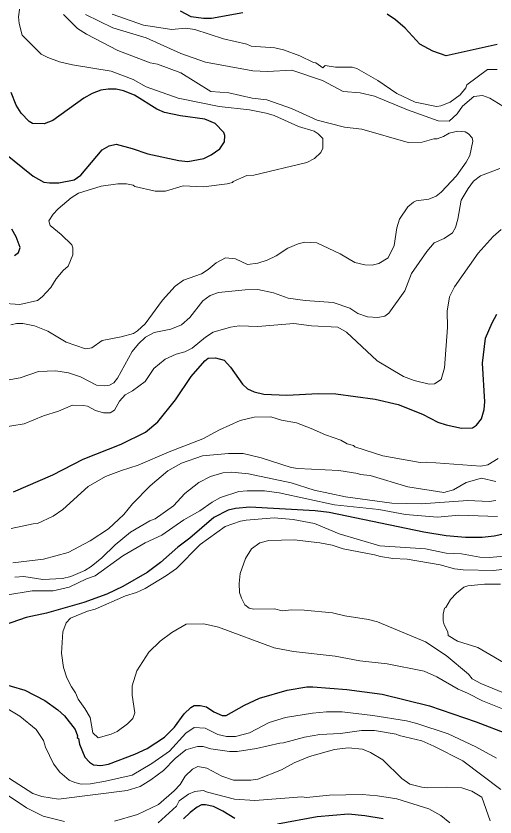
# Model space of a CAD drawing. Extents: x 598.3 to 623.2, y 6902.2 to 6930.1.
# Drawn here: x 610.308 to 611.602, y 6909.99 to 6912.154 of the extents above; entities that cross this region are included whole.
import ezdxf

# ---------------------------------------------------------------- set-up
doc = ezdxf.new("R2010")
doc.units = 0
doc.header["$LTSCALE"] = 0.032
doc.layers.add('1', color=7, linetype='Continuous', lineweight=25)
doc.layers.add('2', color=7, linetype='Continuous', lineweight=13)

msp = doc.modelspace()

# ---------------------------------------------------------------- linework, layer by layer
at = {"layer": '1'}
for points in [[(610.9206, 6912.1626), (610.8363, 6912.1473), (610.8142, 6912.1473), (610.7812, 6912.152), (610.7523, 6912.1675)], [(611.6079, 6912.0775), (611.4695, 6912.0463), (611.4341, 6912.0592), (611.3991, 6912.0779), (611.3591, 6912.121), (611.3328, 6912.1441), (611.3106, 6912.1592)], [(610.1954, 6911.8495), (610.3543, 6911.7215), (610.383, 6911.7055), (610.3983, 6911.703), (610.4242, 6911.7031), (610.4655, 6911.7119), (610.4835, 6911.7244), (610.5406, 6911.7926), (610.5594, 6911.8032), (610.5788, 6911.8077), (610.6216, 6911.7961), (610.6641, 6911.7814), (610.7476, 6911.7634), (610.7721, 6911.7611), (610.8152, 6911.7693), (610.8355, 6911.779), (610.8583, 6911.7955), (610.8716, 6911.8145), (610.8724, 6911.8312), (610.869, 6911.8391), (610.8456, 6911.8638), (610.8182, 6911.8752), (610.7521, 6911.8841), (610.709, 6911.8933), (610.6881, 6911.9023), (610.6282, 6911.9406), (610.5989, 6911.9523), (610.5789, 6911.9561), (610.5572, 6911.9569), (610.5368, 6911.9538), (610.5138, 6911.9448), (610.4911, 6911.9318), (610.4073, 6911.8721), (610.3843, 6911.8631), (610.3527, 6911.8639), (610.3439, 6911.8695), (610.3225, 6911.8916), (610.3083, 6911.9135), (610.2953, 6911.9472)], [(610.3039, 6911.5069), (610.3153, 6911.5156), (610.3194, 6911.5285), (610.3089, 6911.5574), (610.2969, 6911.5781)], [(610.3017, 6910.8682), (610.4079, 6910.9148), (610.4893, 6910.9571), (610.5925, 6910.9971), (610.6576, 6911.0301), (610.6916, 6911.0574), (610.739, 6911.117), (610.7814, 6911.1805), (610.8179, 6911.2225), (610.827, 6911.2293), (610.8473, 6911.2308), (610.87, 6911.2243), (610.8871, 6911.2055), (610.9199, 6911.1598), (610.9334, 6911.1465), (610.9509, 6911.1383), (610.9772, 6911.1321), (611.0391, 6911.1297), (611.1244, 6911.1345), (611.1714, 6911.1329), (611.278, 6911.1191), (611.3397, 6911.1049), (611.4062, 6911.0785), (611.4473, 6911.0564), (611.4697, 6911.0493), (611.5108, 6911.0407), (611.5413, 6911.0416), (611.5517, 6911.049), (611.5649, 6911.0659), (611.5726, 6911.0908), (611.5742, 6911.1115), (611.5677, 6911.2158), (611.5759, 6911.2838), (611.5936, 6911.3253), (611.6068, 6911.3485)], [(611.6771, 6910.766), (611.5994, 6910.7483), (611.5673, 6910.7453), (611.5217, 6910.7452), (611.4701, 6910.75), (611.4098, 6910.7598), (611.1536, 6910.8123), (611.1158, 6910.8171), (610.9399, 6910.8269), (610.9007, 6910.8236), (610.8813, 6910.8188), (610.8428, 6910.7988), (610.778, 6910.7437), (610.7451, 6910.7189), (610.6986, 6910.6773), (610.6622, 6910.6506), (610.5967, 6910.6128)], [(610.5967, 6910.6128), (610.5533, 6910.5921), (610.4914, 6910.5696), (610.3901, 6910.5409), (610.336, 6910.5291), (610.2389, 6910.4959), (610.2, 6910.4854), (610.1606, 6910.4788), (610.122, 6910.4756), (610.0273, 6910.4565), (610.003, 6910.4554), (609.928, 6910.461), (609.8497, 6910.4757), (609.8131, 6910.4916), (609.7666, 6910.521), (609.6932, 6910.5824), (609.6502, 6910.6335), (609.5975, 6910.6652), (609.5517, 6910.7123), (609.4631, 6910.7921), (609.4307, 6910.8026)], [(610.2573, 6910.3543), (610.3318, 6910.3326), (610.3857, 6910.3042), (610.4213, 6910.279), (610.4387, 6910.2632), (610.4677, 6910.2261), (610.474, 6910.2094), (610.4734, 6910.2046), (610.4766, 6910.2017), (610.4799, 6910.1871), (610.4938, 6910.1511), (610.5063, 6910.1376), (610.5177, 6910.1307), (610.5372, 6910.1292), (610.5582, 6910.1322), (610.6295, 6910.1594), (610.6625, 6910.1751), (610.7089, 6910.2052), (610.7362, 6910.2325), (610.7622, 6910.269), (610.7801, 6910.2861), (610.7893, 6910.2908), (610.8055, 6910.291), (610.8227, 6910.2878), (610.8424, 6910.2737), (610.8651, 6910.2644), (610.8756, 6910.2644), (610.9254, 6910.2924), (610.9658, 6910.3113), (611.04, 6910.3323), (611.0931, 6910.3412), (611.1099, 6910.342), (611.2016, 6910.3348), (611.2965, 6910.3217), (611.4244, 6910.29), (611.5509, 6910.2468), (611.6403, 6910.2126)], [(610.8988, 6909.986), (610.867, 6910.0059), (610.8411, 6910.0181), (610.8198, 6910.0231), (610.8095, 6910.0231), (610.7971, 6910.0166), (610.7785, 6910.0023), (610.7608, 6909.9845)], [(611.2995, 6909.9851), (611.2501, 6909.9932), (611.2064, 6909.9972), (611.1212, 6909.99), (611.0144, 6909.9705)]]:
    msp.add_lwpolyline(points, dxfattribs=at)
at = {"layer": '2'}
for points in [[(611.1364, 6911.7974), (611.1369, 6911.8236), (611.1241, 6911.8363), (611.1133, 6911.8428), (611.0713, 6911.8555), (611.005, 6911.8855), (610.9839, 6911.8921), (610.9383, 6911.9011), (610.8569, 6911.9097), (610.7463, 6911.9324), (610.6601, 6911.9632), (610.625, 6911.9823), (610.5654, 6912.0056), (610.4603, 6912.0222), (610.4258, 6912.03), (610.3938, 6912.0417), (610.3765, 6912.0508), (610.3244, 6912.1028), (610.3163, 6912.1337), (610.3148, 6912.1519), (610.3243, 6912.219)], [(610.5405, 6911.2778), (610.5922, 6911.2873), (610.6256, 6911.2966), (610.6364, 6911.3034), (610.6567, 6911.322), (610.7041, 6911.3863), (610.7383, 6911.4245), (610.7608, 6911.4402), (610.8088, 6911.458), (610.8267, 6911.4692), (610.8487, 6911.4873), (610.8736, 6911.5012), (610.9005, 6911.498), (610.9335, 6911.4827), (610.9608, 6911.4863), (610.986, 6911.4945), (611.0103, 6911.5066), (611.0424, 6911.5267), (611.0701, 6911.5388), (611.0883, 6911.5433), (611.1207, 6911.5409), (611.1836, 6911.5112), (611.2228, 6911.4886), (611.2499, 6911.4818), (611.2702, 6911.481), (611.2877, 6911.4851), (611.3128, 6911.5007), (611.3297, 6911.5344), (611.3363, 6911.5816), (611.3435, 6911.6054), (611.3661, 6911.6388), (611.3814, 6911.6516), (611.3889, 6911.6547), (611.4228, 6911.6596), (611.4429, 6911.667), (611.4562, 6911.6778), (611.498, 6911.7228), (611.5239, 6911.7592), (611.5336, 6911.777), (611.5418, 6911.8161), (611.5401, 6911.8252), (611.5301, 6911.836), (611.5211, 6911.8411), (611.5017, 6911.8428), (611.478, 6911.8379), (611.4623, 6911.8289), (611.4452, 6911.8227), (611.4361, 6911.8225), (611.4048, 6911.8137), (611.3673, 6911.8128), (611.2423, 6911.8484), (611.1953, 6911.8538), (611.1213, 6911.8724), (611.0519, 6911.9041), (610.9852, 6911.9278), (610.9461, 6911.9319), (610.8827, 6911.9465), (610.8342, 6911.95), (610.7532, 6912.0003), (610.6901, 6912.0242), (610.6706, 6912.0274), (610.5834, 6912.0613), (610.4989, 6912.1048), (610.4745, 6912.1208), (610.4363, 6912.1583)], [(610.4958, 6912.1579), (610.57, 6912.1223), (610.6593, 6912.0954), (610.7537, 6912.0531), (610.8198, 6912.0298)], [(611.3858, 6911.9218), (611.3365, 6911.9447), (611.285, 6911.9798), (611.2288, 6912.0122), (611.216, 6912.016), (611.1709, 6912.0161), (611.1426, 6912.0201), (611.1371, 6912.0139), (611.1178, 6912.0281), (611.1116, 6912.0285), (611.0746, 6912.0466), (611.0305, 6912.0632), (611.0074, 6912.0679), (610.9429, 6912.0727), (610.9317, 6912.0777), (610.8682, 6912.0922), (610.7912, 6912.1179), (610.7658, 6912.1213), (610.7289, 6912.1181), (610.6524, 6912.1291), (610.5683, 6912.1596)], [(610.8198, 6912.0298), (610.9475, 6912.0064), (610.9875, 6912.004), (611.0534, 6912.0078), (611.1358, 6911.9803), (611.1916, 6911.9499), (611.2372, 6911.9465), (611.2758, 6911.9377), (611.3657, 6911.901), (611.4483, 6911.8711), (611.4777, 6911.8704), (611.4996, 6911.8895), (611.5137, 6911.9102), (611.5442, 6911.9369), (611.5678, 6911.9391), (611.5875, 6911.9324), (611.646, 6911.8966)], [(611.6072, 6912.0095), (611.5815, 6912.0095), (611.5256, 6911.968), (611.5233, 6911.96), (611.5072, 6911.941), (611.4803, 6911.9215), (611.4557, 6911.9116), (611.4438, 6911.9101), (611.3858, 6911.9218)], [(610.2672, 6911.3781), (610.3185, 6911.375), (610.3661, 6911.3853), (610.379, 6911.3956), (610.4025, 6911.4205), (610.4166, 6911.4437), (610.4356, 6911.4667), (610.449, 6911.4779), (610.462, 6911.5086), (610.462, 6911.5276), (610.4587, 6911.5359), (610.4299, 6911.5641), (610.4, 6911.5882), (610.3966, 6911.6007), (610.4087, 6911.6185), (610.4221, 6911.6329), (610.4573, 6911.6633), (610.4766, 6911.6752), (610.5382, 6911.6946), (610.5828, 6911.7003), (610.6067, 6911.7003), (610.6249, 6911.6974), (610.6293, 6911.6938), (610.6836, 6911.681), (610.712, 6911.6809), (610.7597, 6911.6955), (610.8143, 6911.6923), (610.8787, 6911.7004), (610.8928, 6911.7041), (610.8945, 6911.7069), (610.9315, 6911.723), (610.95, 6911.7244), (611.0934, 6911.7587), (611.1139, 6911.7688), (611.1312, 6911.7851), (611.1364, 6911.7974)], [(611.6147, 6911.7424), (611.5622, 6911.7227), (611.5435, 6911.7076), (611.5289, 6911.6882), (611.5106, 6911.6564), (611.5012, 6911.6051), (611.4949, 6911.583), (611.4872, 6911.5682), (611.464, 6911.5533), (611.4375, 6911.5415), (611.4176, 6911.5179), (611.3761, 6911.4586), (611.3583, 6911.412), (611.3152, 6911.3515), (611.3039, 6911.3434), (611.285, 6911.3394), (611.257, 6911.341), (611.2313, 6911.3505), (611.2098, 6911.3645), (611.1644, 6911.3799), (611.0888, 6911.3854), (611.0435, 6911.3919), (611.0039, 6911.4059), (610.9609, 6911.4154), (610.9272, 6911.4147), (610.8554, 6911.4073), (610.8327, 6911.3991), (610.8131, 6911.3842), (610.7775, 6911.3399), (610.7548, 6911.3198), (610.7259, 6911.3077), (610.6816, 6911.2986), (610.658, 6911.2863), (610.6388, 6911.2684), (610.6221, 6911.2476), (610.5821, 6911.1756), (610.5728, 6911.163), (610.5606, 6911.1564), (610.5477, 6911.1548), (610.5258, 6911.1567), (610.482, 6911.1788), (610.4497, 6911.1902), (610.4156, 6911.1952), (610.3692, 6911.1935), (610.319, 6911.1765), (610.2534, 6911.1645)], [(610.263, 6911.0414), (610.3299, 6911.0524), (610.382, 6911.0742), (610.4229, 6911.0866), (610.4606, 6911.1028), (610.4898, 6911.1021), (610.5009, 6911.0997), (610.523, 6911.0886), (610.5441, 6911.0821), (610.5625, 6911.0821), (610.5742, 6911.0889), (610.5881, 6911.1133), (610.6027, 6911.131), (610.6231, 6911.141), (610.6569, 6911.1667), (610.6805, 6911.2018), (610.7111, 6911.2267), (610.7411, 6911.2401), (610.7645, 6911.2469), (610.7837, 6911.2564), (610.8198, 6911.2867), (610.8406, 6911.2995), (610.8873, 6911.3136), (610.9111, 6911.3167), (610.9612, 6911.3151), (611.0588, 6911.3232), (611.1058, 6911.317), (611.1775, 6911.3134), (611.2007, 6911.3), (611.2831, 6911.2224), (611.3544, 6911.1797), (611.383, 6911.1694), (611.4235, 6911.1597), (611.4384, 6911.1601), (611.4562, 6911.1722), (611.4651, 6911.2036), (611.473, 6911.3126), (611.4726, 6911.3569), (611.4788, 6911.3955), (611.4923, 6911.4226), (611.5558, 6911.5135), (611.5969, 6911.5587), (611.6184, 6911.5777)], [(610.2939, 6911.32), (610.3096, 6911.3231), (610.3263, 6911.3231), (610.3582, 6911.3167), (610.3943, 6911.3027), (610.4432, 6911.2727), (610.4955, 6911.2552), (610.5125, 6911.2577), (610.5405, 6911.2778)], [(610.2955, 6910.7695), (610.3546, 6910.7823), (610.3659, 6910.7828), (610.4084, 6910.8025), (610.4342, 6910.8208), (610.5026, 6910.8829), (610.5502, 6910.9103), (610.5931, 6910.9264), (610.6383, 6910.9401), (610.7219, 6910.977), (610.8131, 6911.0121), (610.8576, 6911.0364), (610.9131, 6911.0612), (610.9515, 6911.0706), (610.996, 6911.0714), (611.0247, 6911.0622), (611.0654, 6911.0545), (611.1053, 6911.0396), (611.1436, 6911.0221), (611.1855, 6911.0083), (611.2021, 6910.9984), (611.2192, 6910.9937), (611.2232, 6910.9904), (611.2988, 6910.9654), (611.3992, 6910.9476), (611.4175, 6910.9491), (611.5636, 6910.9379), (611.582, 6910.9417), (611.61, 6910.959)], [(610.2997, 6910.6767), (610.3828, 6910.6865), (610.4493, 6910.7048), (610.5087, 6910.7361), (610.5577, 6910.7688), (610.5994, 6910.8072), (610.6231, 6910.8358), (610.6708, 6910.8844), (610.7184, 6910.9255), (610.7549, 6910.9457), (610.812, 6910.9654), (610.8824, 6910.9718), (610.9218, 6910.9718), (610.9699, 6910.9606), (611.0516, 6910.9345), (611.0689, 6910.9314), (611.1795, 6910.9264), (611.2315, 6910.9183), (611.2374, 6910.9156), (611.2645, 6910.9128), (611.3664, 6910.8824), (611.4631, 6910.8666), (611.4895, 6910.8736), (611.524, 6910.8941), (611.5651, 6910.9053), (611.6039, 6910.8962)], [(611.5862, 6910.8424), (611.5284, 6910.8447), (611.4019, 6910.8359), (611.3228, 6910.8375), (611.198, 6910.855), (611.1137, 6910.8728), (611.0511, 6910.8925), (610.9362, 6910.9168), (610.8913, 6910.9216), (610.8667, 6910.92), (610.8331, 6910.9098), (610.8015, 6910.8938), (610.7641, 6910.8643), (610.7332, 6910.831), (610.684, 6910.7955), (610.6697, 6910.7899), (610.6176, 6910.7591), (610.5758, 6910.7256), (610.5399, 6910.6903), (610.511, 6910.6665), (610.494, 6910.6555), (610.4558, 6910.64), (610.4339, 6910.6339), (610.3805, 6910.6319), (610.3292, 6910.6399), (610.3048, 6910.6383)], [(611.6083, 6910.8019), (611.504, 6910.8051), (611.4464, 6910.8003), (611.3604, 6910.8076), (611.2875, 6910.8205), (611.1682, 6910.8333), (611.0192, 6910.8657), (610.979, 6910.8714), (610.9325, 6910.8714), (610.9103, 6910.869)], [(610.9103, 6910.869), (610.8601, 6910.8535), (610.8382, 6910.8408), (610.8047, 6910.8168), (610.7613, 6910.7928), (610.7022, 6910.7515), (610.6569, 6910.7308), (610.5964, 6910.6957), (610.5217, 6910.6414), (610.4987, 6910.6332), (610.4517, 6910.6111), (610.4087, 6910.6012), (610.3517, 6910.601), (610.2805, 6910.5897)], [(611.6041, 6910.8453), (611.5862, 6910.8424)], [(611.6353, 6910.2766), (611.5683, 6910.3037), (611.5276, 6910.3249), (611.5022, 6910.3351), (611.4442, 6910.3682), (611.4105, 6910.3842), (611.3101, 6910.4036), (611.237, 6910.4117), (611.1698, 6910.4246), (611.0571, 6910.4374), (611.0053, 6910.447), (610.8552, 6910.5024), (610.8152, 6910.512), (610.7679, 6910.5111), (610.7289, 6910.4884), (610.6971, 6910.4647), (610.667, 6910.4353), (610.6342, 6910.3844), (610.6223, 6910.3447), (610.6223, 6910.3193), (610.6287, 6910.2716), (610.6233, 6910.256), (610.6093, 6910.2418), (610.5813, 6910.2212), (610.5654, 6910.2133), (610.5303, 6910.2037), (610.5159, 6910.2173), (610.508, 6910.2589), (610.4943, 6910.2829), (610.4763, 6910.3079), (610.4692, 6910.3253), (610.4578, 6910.3415), (610.4457, 6910.3658), (610.4367, 6910.3939), (610.4313, 6910.4326), (610.4344, 6910.4902), (610.444, 6910.5142), (610.4556, 6910.5273), (610.5009, 6910.546), (610.5215, 6910.5518), (610.6037, 6910.5878), (610.6339, 6910.5963), (610.6572, 6910.6072), (610.7147, 6910.6422), (610.7419, 6910.6616), (610.8058, 6910.7263), (610.8734, 6910.7747), (610.914, 6910.7889), (610.9297, 6910.7921), (611.0055, 6910.7985), (611.0565, 6910.7937), (611.1142, 6910.7825), (611.1808, 6910.7548), (611.2904, 6910.7226), (611.4143, 6910.7144), (611.4701, 6910.7031), (611.5114, 6910.7014), (611.5608, 6910.6918), (611.5865, 6910.691), (611.6266, 6910.695)], [(611.162, 6910.724), (611.1288, 6910.7306), (611.0597, 6910.7386), (610.9912, 6910.737), (610.9666, 6910.7303), (610.9441, 6910.7148), (610.9279, 6910.6887), (610.9138, 6910.6475), (610.9104, 6910.6207), (610.9119, 6910.5963), (610.9169, 6910.5811), (610.9263, 6910.5635), (610.938, 6910.5539), (610.9499, 6910.5517), (611.0066, 6910.5525), (611.0265, 6910.5469), (611.0529, 6910.5492), (611.0859, 6910.5484), (611.1628, 6910.5412), (611.1957, 6910.533), (611.26, 6910.5234), (611.2842, 6910.5169), (611.414, 6910.4634), (611.4702, 6910.4266), (611.5303, 6910.3754), (611.5401, 6910.3633), (611.5633, 6910.3507), (611.6244, 6910.3258)], [(611.6581, 6910.6627), (611.5979, 6910.6561), (611.5154, 6910.6578), (611.4926, 6910.6607), (611.4534, 6910.6713), (611.3641, 6910.6868), (611.326, 6910.6886), (611.2923, 6910.6934), (611.2766, 6910.6982), (611.1915, 6910.7142), (611.162, 6910.724)], [(611.646, 6910.3944), (611.5554, 6910.4478), (611.5008, 6910.4653), (611.4755, 6910.4805), (611.4739, 6910.49), (611.4644, 6910.5091), (611.4616, 6910.5203), (611.4616, 6910.5378), (611.4657, 6910.5539), (611.4691, 6910.556), (611.4819, 6910.5775), (611.4974, 6910.5946), (611.5174, 6910.6113), (611.5287, 6910.6148), (611.5736, 6910.6188), (611.6169, 6910.6189)], [(610.2777, 6910.2868), (610.3182, 6910.2626), (610.363, 6910.2264), (610.3823, 6910.1969), (610.3878, 6910.1788), (610.4096, 6910.1338), (610.4263, 6910.1113), (610.4517, 6910.0893), (610.4667, 6910.0827), (610.4837, 6910.0786), (610.5095, 6910.0798), (610.55, 6910.0863), (610.6222, 6910.1026), (610.6752, 6910.1341), (610.7229, 6910.1673), (610.767, 6910.2163), (610.7893, 6910.2319), (610.8193, 6910.2296), (610.8533, 6910.2128), (610.8763, 6910.2077), (610.9008, 6910.2078), (610.9391, 6910.2171), (610.9914, 6910.2449), (611.0361, 6910.2585), (611.109, 6910.2708), (611.1462, 6910.2741), (611.1892, 6910.274), (611.2721, 6910.2643), (611.3627, 6910.2496), (611.3908, 6910.2426), (611.4751, 6910.2149), (611.5502, 6910.1792), (611.6061, 6910.1488)], [(610.2642, 6910.1097), (610.354, 6910.0536), (610.3776, 6910.045), (610.4229, 6910.0377), (610.6084, 6910.0617), (610.6431, 6910.0724), (610.6724, 6910.0906), (610.7065, 6910.1159), (610.7382, 6910.1477), (610.767, 6910.1711), (610.7985, 6910.1801), (610.8138, 6910.1801), (610.8347, 6910.1744), (610.8843, 6910.1664), (610.9052, 6910.1667), (610.9577, 6910.1745), (611.0206, 6910.1898), (611.0306, 6910.1899), (611.0869, 6910.206), (611.1288, 6910.2125), (611.1847, 6910.2158), (611.2407, 6910.2238), (611.2766, 6910.2238), (611.3346, 6910.2141), (611.343, 6910.2101), (611.404, 6910.1956), (611.4369, 6910.1816), (611.5146, 6910.1419), (611.617, 6910.0639)], [(611.589, 6909.9797), (611.5661, 6910.0432), (611.5394, 6910.0599), (611.5125, 6910.0685), (611.4716, 6910.0701), (611.4199, 6910.0685), (611.404, 6910.0701), (611.3715, 6910.0788), (611.3498, 6910.0938), (611.2988, 6910.1447), (611.2652, 6910.1638), (611.2438, 6910.1729), (611.2051, 6910.1769), (611.1682, 6910.1721), (611.1005, 6910.1534), (611.0589, 6910.1362), (611.0247, 6910.1174), (610.9614, 6910.0925), (610.9419, 6910.0893), (610.8959, 6910.0894), (610.864, 6910.1006), (610.8237, 6910.1222), (610.7988, 6910.1267), (610.7847, 6910.1192), (610.765, 6910.1002), (610.7512, 6910.0777), (610.7356, 6910.0603), (610.6933, 6910.0238), (610.6362, 6909.9967), (610.5744, 6909.9784)], [(610.4388, 6909.9778), (610.3816, 6909.9921), (610.3361, 6910.0149), (610.2534, 6910.0699), (610.2335, 6910.0766), (610.2003, 6910.0813), (610.1272, 6910.0846), (610.0295, 6910.1138), (610.0006, 6910.1194), (609.9865, 6910.1187), (609.9786, 6910.1119), (609.9709, 6910.0973), (609.9611, 6910.0585), (609.9503, 6910.0285), (609.9316, 6910.0042), (609.9128, 6909.9878)], [(611.4799, 6909.9742), (611.4558, 6909.9941), (611.4226, 6910.0123), (611.3367, 6910.0393), (611.2847, 6910.0473), (611.2429, 6910.0506), (611.1544, 6910.049), (611.0924, 6910.0426), (611.0802, 6910.0441), (610.9531, 6910.0344), (610.8978, 6910.0376), (610.8256, 6910.0567), (610.8134, 6910.0619), (610.7913, 6910.0588), (610.7741, 6910.0515), (610.7486, 6910.0333), (610.7414, 6910.0187), (610.692, 6909.9737)]]:
    msp.add_lwpolyline(points, dxfattribs=at)

doc.saveas('drawing.dxf')
